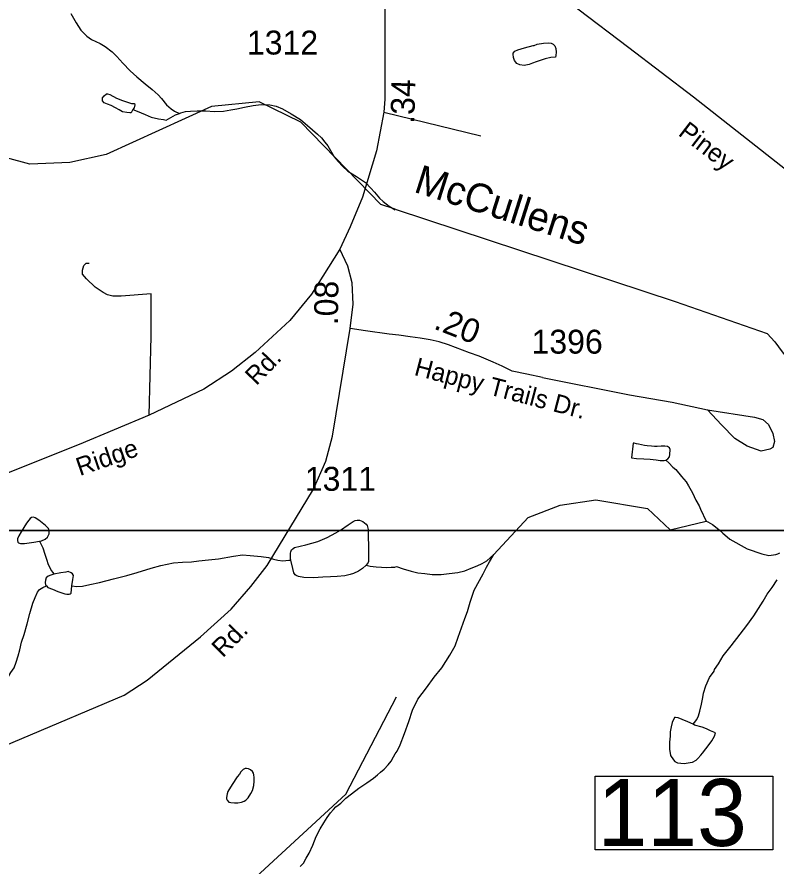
# Model space of a CAD drawing. Extents: x 2082433 to 2279600, y 546599 to 755198.
# Drawn here: x 2109736 to 2113702, y 628474 to 632912 of the extents above; entities that cross this region are included whole.
import ezdxf

# ---------------------------------------------------------------- set-up
doc = ezdxf.new("R2010")
doc.units = 0
for name, color, linetype in [('Exist Hydrographic Creek Single Shore', 7, 'Continuous'), ('Exist Hydrographic Creek Single Shore Label', 7, 'Continuous'), ('Exist Hydrographic Misc Water Feature', 7, 'Continuous'), ('Exist Road Non-System Type 51', 7, 'Continuous'), ('Exist Road Secondary Mileage Hundredths English Label', 7, 'Continuous'), ('Exist Road Secondary Structure Standard Bridge Number Label', 7, 'Continuous'), ('Exist Road Secondary Type 51 Attributed', 7, 'Continuous'), ('Exist Road Secondary Type 51 Label', 7, 'Continuous'), ('Exist Road Secondary Type 51 Number Label', 7, 'Continuous'), ('Map Preparation Inset Cut Line', 7, 'Continuous')]:
    doc.layers.add(name, color=color, linetype=linetype)

msp = doc.modelspace()

# ---------------------------------------------------------------- linework, layer by layer
at = {"layer": 'Exist Hydrographic Creek Single Shore'}
msp.add_line((2113307.6, 630340), (2113337.7, 630276.3), dxfattribs=at)
for points in [[(2111711.6, 631907.2), (2111636.7, 631931.7), (2111218.6, 632363.3), (2111001.7, 632469.4), (2110751.7, 632445), (2110202.6, 632193.7), (2110011.7, 632151.6), (2109802.7, 632142.7), (2109435.7, 632242), (2109277.6, 632340.4), (2109160.7, 632464.2), (2109051.6, 632666.5), (2108817.7, 632907.4), (2108558.7, 632998), (2107925.7, 632951.7), (2107610.5, 632871.2), (2107508.9, 632856.3), (2107096.6, 632929.1), (2106861.7, 633021), (2106400.7, 633140.2), (2105866.5, 633321.6), (2105583.5, 633461.8), (2105316.6, 633437.7), (2105141.7, 633342.9)], [(2111711.6, 631907.2), (2113174.2, 631425.4), (2113655.5, 631257.5), (2113695.9, 631213.7), (2113734.1, 631161.6), (2113780, 631104), (2113818.6, 631046.2), (2113848.9, 630996.3), (2113874.8, 630930.3), (2113901.4, 630852.4), (2113933.6, 630792.8), (2113971.9, 630694.9), (2114034.3, 630637.2), (2114066.3, 630617.4), (2114100.1, 630609.4), (2114132.3, 630605.8), (2114168.2, 630604), (2114206.3, 630606), (2114234.2, 630610.2), (2114242.2, 630614.3), (2114276.6, 630540.2)], [(2113126.5, 630595.4), (2113136.4, 630603.2), (2113144.6, 630613.3), (2113146.4, 630625.2), (2113148.3, 630651.3), (2113146.2, 630659.3), (2113134.3, 630667.2), (2113120.2, 630669.4), (2113102.3, 630669.2), (2113080.2, 630666.9), (2113066.2, 630667), (2113052.1, 630669.1), (2113028.3, 630671.1), (2113014.1, 630672.8), (2112984, 630678.6), (2112972.5, 630680.7), (2112960.4, 630684.6), (2112956.1, 630684.4), (2112946.9, 630608.4), (2112972.5, 630604.5), (2113010.5, 630602.8), (2113044.7, 630600.9), (2113075, 630597.1), (2113096.8, 630593), (2113116.9, 630593.2), (2113126.5, 630595.4)], [(2113126.5, 630595.4), (2113142.5, 630581.6), (2113162.6, 630559.5), (2113178.6, 630545.7), (2113208.7, 630509.5), (2113233.1, 630481.9), (2113245.4, 630461.8), (2113265.5, 630423.9), (2113283.4, 630386.3), (2113299.8, 630356.2), (2113307.6, 630340)], [(2112227, 630101.7), (2112407.7, 630295.4), (2112573.6, 630360.9), (2112760.3, 630388.6), (2113030.7, 630343.5), (2113148.5, 630231.5), (2113337.7, 630276.3)], [(2113337.7, 630276.3), (2113346.1, 630272.2), (2113370.1, 630258.4), (2113404, 630232.6), (2113424.5, 630214.5), (2113434.3, 630204.9)], [(2113434.3, 630204.9), (2113460.3, 630182.7), (2113550.4, 630131.4), (2113628.7, 630105.7), (2113664.8, 630097.8), (2113700.7, 630101.7), (2113712.3, 630106), (2113722.4, 630110.2)], [(2111721.7, 629074.3), (2111737.7, 629106.7), (2111761.3, 629166.4), (2111782.8, 629229.6), (2111802.9, 629289.1), (2111830.2, 629346.2), (2111876.3, 629405.3), (2111915.7, 629461.4), (2111955.5, 629510.5), (2111997.3, 629575.6), (2112025, 629624.1), (2112041.2, 629670.3), (2112059, 629718.3), (2112076.4, 629767.2), (2112090, 629803.3), (2112103.9, 629853.1), (2112125.5, 629916.3), (2112171.6, 630001.4), (2112189, 630035.2), (2112205.2, 630063.6), (2112227, 630101.7)], [(2113268.4, 629214.5), (2113276.4, 629224.2), (2113288.3, 629240.2), (2113296.5, 629258.5), (2113304.3, 629282.4), (2113312.5, 629320.5), (2113320.3, 629354.6), (2113323.8, 629376.4), (2113335.7, 629416.4), (2113353.7, 629458.7), (2113378.9, 629492.6), (2113381.2, 629500.8), (2113401.5, 629530.9), (2113425.1, 629572.8), (2113466.9, 629624.9), (2113514.3, 629685.4), (2113550.2, 629731.5), (2113586, 629781.6), (2113634, 629857.5), (2113655.8, 629894), (2113681.8, 629929.8), (2113707.2, 629970.1)], [(2105653.4, 626840.1), (2105694.4, 626931), (2105828.5, 626990.7), (2106486.5, 627049.5), (2106719.5, 627110.4), (2107085.5, 627326.1), (2107209.5, 627359.7), (2108168.4, 627287.7), (2108576.4, 627181), (2108859.4, 627208.1), (2109117.6, 627317.7), (2109999.5, 627828), (2110390.6, 627944.7), (2110673.5, 628129.3), (2111454.6, 628848.3), (2111719.5, 629357.9)]]:
    msp.add_lwpolyline(points, dxfattribs=at)
at = {"layer": 'Exist Hydrographic Misc Water Feature'}
for points in [[(2110018.3, 632929.9), (2110046, 632881.9), (2110070.2, 632844.1), (2110100.8, 632812.4), (2110126.2, 632794.3), (2110170.5, 632774.6), (2110196.7, 632758.5), (2110232.8, 632730.7), (2110258.7, 632706.5), (2110288.8, 632670.7), (2110326.7, 632630.9), (2110363.2, 632599.1), (2110405.3, 632563.1), (2110443.2, 632533.4), (2110473.3, 632505.3), (2110491.8, 632485.5), (2110517.4, 632453.6), (2110541.4, 632431.7), (2110559.5, 632419.7), (2110585.9, 632407.9)], [(2112437.5, 632763.6), (2112453.5, 632769.7), (2112487.4, 632776), (2112511.4, 632778), (2112527.1, 632776), (2112537.2, 632770), (2112545.8, 632762.2), (2112551.5, 632748.4), (2112553.8, 632728.2), (2112551.5, 632710.2), (2112549.7, 632702), (2112525.7, 632700), (2112495.8, 632693.9), (2112469.7, 632685.7), (2112449.6, 632677.8), (2112430, 632671.5), (2112411.7, 632663.7), (2112386.3, 632659.4), (2112364.1, 632661.5), (2112347.5, 632669.3), (2112335.8, 632685.3), (2112329.9, 632701.2), (2112327.8, 632717.3), (2112329.3, 632723.2), (2112337.3, 632733.3), (2112353.7, 632741.4), (2112387.5, 632751.7), (2112433.4, 632763.8), (2112437.5, 632763.6)], [(2110341.7, 632429.1), (2110331.9, 632411.1), (2110325.9, 632410.8), (2110309.5, 632412.9), (2110287.8, 632417), (2110269.7, 632426.6), (2110251.5, 632436.7), (2110227.5, 632448.8), (2110209.4, 632456.9), (2110191.6, 632464.4), (2110183.4, 632474.5), (2110183.6, 632490.4), (2110191.6, 632500.5), (2110203.5, 632510.5), (2110209.4, 632510.8), (2110221.5, 632506.5), (2110255.6, 632488.8), (2110269.5, 632483), (2110281.6, 632476.7), (2110335.3, 632460.9), (2110349.7, 632459.2), (2110351.5, 632453.2), (2110347.6, 632437.1), (2110341.7, 632429.1)], [(2110585.9, 632407.9), (2110591.7, 632411.9), (2110617.3, 632417.8), (2110643.5, 632419.9), (2110677.6, 632422.1), (2110723.5, 632422), (2110765.8, 632418.5), (2110815.4, 632420.7), (2110853.3, 632426.7), (2110885.5, 632432.8), (2110925.5, 632440.9), (2110969.8, 632448.8), (2111011.2, 632455.1), (2111057.1, 632453.4), (2111089.5, 632445.3), (2111123.8, 632431.6), (2111169.5, 632405.6), (2111217.7, 632375.6), (2111254, 632345.8), (2111305.9, 632300.2), (2111328, 632280.2), (2111344, 632258.3), (2111360.2, 632238.4), (2111393.8, 632180.6), (2111414.5, 632156.4), (2111438.3, 632130.5), (2111464, 632106.7), (2111510.3, 632078.6), (2111556.4, 632046.9), (2111584.7, 632017.1), (2111604.2, 631997.1), (2111630.9, 631965.1), (2111648.7, 631947), (2111664.9, 631935.1), (2111681.1, 631923), (2111711.5, 631905)], [(2110341.7, 632429.1), (2110363.8, 632419.3), (2110405.7, 632403.2), (2110437.9, 632389.4), (2110475.8, 632379.6), (2110501.4, 632375.7), (2110516, 632373.6)], [(2110516, 632373.6), (2110563.8, 632400), (2110585.9, 632407.9)], [(2109854.5, 630172.1), (2109864.8, 630174.2), (2109882.6, 630182.4), (2109894.9, 630192.3), (2109904.7, 630210.3), (2109904.7, 630228.1), (2109900.4, 630238.1), (2109884.4, 630254.3), (2109850.4, 630282.2), (2109831.9, 630293.9), (2109822.5, 630298.2), (2109812.3, 630296.1), (2109804.5, 630290), (2109798.5, 630282), (2109786.4, 630265.9), (2109758.3, 630219.9), (2109746.4, 630199.8), (2109738.8, 630183.9), (2109738.6, 630175.8), (2109740.9, 630165.8), (2109744.8, 630164), (2109754.8, 630160), (2109774.7, 630159.8), (2109824.6, 630166.1), (2109854.5, 630172.1)], [(2111166.6, 630072.4), (2111165, 630080.4), (2111164.6, 630108.4), (2111166.2, 630116.2), (2111170.5, 630126.2), (2111178.7, 630134.3), (2111186.5, 630138.3), (2111244.5, 630152.3), (2111308.3, 630170.6), (2111356.5, 630190.9), (2111402, 630214.8), (2111426, 630229), (2111466, 630257.1), (2111492, 630275), (2111503.7, 630279.3), (2111514, 630281.5), (2111525.7, 630281.3), (2111543.9, 630275.3), (2111559.9, 630261.5), (2111566.1, 630253.3), (2111570.2, 630233.6), (2111570.4, 630209.2), (2111572.2, 630133.5), (2111572.4, 630069.4), (2111572.2, 630065.3), (2111570.4, 630059.5), (2111560.9, 630045.6)], [(2109854.5, 630172.1), (2109865, 630150.2), (2109870.7, 630136.4), (2109881.2, 630104.4), (2109891.2, 630078.1), (2109898.8, 630050.2), (2109907.2, 630034.3), (2109915.2, 630018.5), (2109923.4, 630008.4), (2109929.3, 629998.5)], [(2111719.7, 630039.4), (2111753.3, 630027.4), (2111795.5, 630015.3), (2111831.2, 630007.1), (2111867.3, 630002), (2111905.6, 629997), (2111953.2, 629997.2), (2111993.6, 630002), (2112039.7, 630008.8), (2112075.4, 630016.7), (2112109.3, 630031.1), (2112141, 630043.3), (2112167.3, 630055.2), (2112191.3, 630069.4), (2112227, 630101.7)], [(2110023.5, 629938.9), (2110049.7, 629934.9), (2110079.2, 629936.9), (2110117.2, 629944.9), (2110167.4, 629955.2), (2110241.2, 629975.2), (2110309.5, 629991.7), (2110364.9, 630007.6), (2110437.1, 630030), (2110486.9, 630044.3), (2110553.1, 630058.2), (2110600.5, 630062.4), (2110648.5, 630064.5), (2110687, 630068.8), (2110736.4, 630075.1), (2110788.5, 630078.9), (2110866.6, 630093.5), (2110914.4, 630099.6), (2110955, 630097.6), (2111012.6, 630091.7), (2111050.8, 630085.9), (2111076.6, 630077.9), (2111098.6, 630072.1), (2111124.8, 630068.2), (2111156.8, 630072.3), (2111166.6, 630072.4)], [(2111560.9, 630045.6), (2111540.8, 630029.5), (2111520.5, 630015.2), (2111494.7, 630003.3), (2111476.7, 629997.1), (2111449, 629991.2), (2111408.8, 629987.1), (2111374.8, 629985), (2111335, 629982.8), (2111284.7, 629980.7), (2111234.9, 629982.6), (2111207.2, 629986.4), (2111194.9, 629992.3), (2111188.8, 629996.4), (2111182.4, 630006.3), (2111176.7, 630028.3), (2111166.6, 630072.4)], [(2110023.5, 629938.9), (2110027.2, 629970.8), (2110031.3, 629992.8), (2110026.9, 630000.8), (2110019.2, 630006.8), (2110003.2, 630012.5), (2109991.3, 630010.6), (2109965, 630006.5), (2109929.3, 629998.5)], [(2111560.9, 630045.6), (2111566.9, 630045.5), (2111580.6, 630041.4), (2111596.4, 630039.4), (2111612.6, 630037.8), (2111640.9, 630035.9), (2111669, 630034.1), (2111691.8, 630035.1), (2111709.6, 630035.2), (2111719.7, 630039.4)], [(2109929.3, 629998.5), (2109913.3, 629994.4), (2109899.2, 629988.5), (2109889.4, 629980.2), (2109885.3, 629968.3), (2109883.6, 629956.3), (2109885.5, 629944.4), (2109889.6, 629938.5)], [(2109660.9, 629433.7), (2109665, 629437.9), (2109679, 629450), (2109691.1, 629464), (2109704.8, 629485.8), (2109720.8, 629509.7), (2109732.7, 629540), (2109742.7, 629572.1), (2109750.5, 629603.8), (2109760.6, 629644.1), (2109774.1, 629684.2), (2109789.7, 629740.2), (2109803.9, 629794), (2109819.6, 629848), (2109831.9, 629878.2), (2109843.4, 629906.1), (2109853.5, 629918.4), (2109871.5, 629930.2), (2109889.6, 629938.5)], [(2109889.6, 629938.5), (2109897.6, 629930.4), (2109921.3, 629920.3), (2109949.6, 629908.7), (2109985.5, 629896.7), (2109997.4, 629894.5), (2110009.3, 629894.7), (2110013.4, 629896.6), (2110019.4, 629900.6), (2110023.5, 629938.9)], [(2113268.4, 629214.5), (2113240.5, 629228), (2113212.2, 629240), (2113190.7, 629248.1), (2113176.5, 629249.8), (2113172.2, 629250.1), (2113158.5, 629223.8), (2113154.8, 629201.7), (2113148.5, 629175.8), (2113149.1, 629151.8), (2113145, 629121.6), (2113145, 629083.9), (2113151.1, 629051.7), (2113165.5, 629028.1), (2113173.5, 629020), (2113187.4, 629012.2), (2113221.7, 629010.2), (2113253.2, 629014.4), (2113265.5, 629016.5), (2113285.4, 629026.5), (2113293, 629036.3), (2113309.4, 629052.5), (2113317, 629062.7), (2113335.1, 629086.8), (2113352.7, 629108.8), (2113367, 629128.6), (2113381, 629152.8), (2113386.5, 629169), (2113360.5, 629180.6), (2113338.7, 629190.8), (2113316.8, 629198.6), (2113276.6, 629210.4), (2113268.4, 629214.5)], [(2111215.6, 628470.7), (2111233.5, 628488.7), (2111247.6, 628515), (2111263.4, 628541), (2111281.5, 628582.9), (2111299.1, 628627.2), (2111321, 628667.3), (2111338.7, 628699.1), (2111356.9, 628727.2), (2111375, 628751.2), (2111390.7, 628769.1), (2111402.4, 628783.6), (2111414.3, 628791.4), (2111428.3, 628801.5), (2111454.3, 628827.6), (2111484.3, 628851.4), (2111522.2, 628879.8), (2111564.2, 628907.9), (2111598.1, 628932), (2111620.2, 628950.1), (2111636, 628963.9), (2111654, 628979.8), (2111675.6, 629002.1), (2111691.6, 629022), (2111703.9, 629044.1), (2111711.7, 629060.4), (2111721.7, 629074.3)], [(2110886.1, 628939.5), (2110860.3, 628899.7), (2110838.5, 628863.6), (2110834.4, 628851.7), (2110832.2, 628841.4), (2110830.8, 628829.5), (2110830.5, 628825.5), (2110834.6, 628817.5), (2110842.9, 628807.4), (2110852.7, 628805.5), (2110872.8, 628803.7), (2110890.6, 628803.8), (2110908.7, 628808), (2110922.6, 628812), (2110932.5, 628817.7), (2110944.4, 628829.7), (2110958.5, 628851.9), (2110966.3, 628868.2), (2110974.1, 628894.2), (2110975.9, 628917.9), (2110975.9, 628936.1), (2110974.5, 628950.1), (2110972.4, 628958.1), (2110966.5, 628967.9), (2110955.8, 628976), (2110945.8, 628982), (2110935.9, 628983.9), (2110927.9, 628983.9), (2110917.9, 628977.7), (2110906.2, 628965.7), (2110898.2, 628953.9), (2110886.1, 628939.5)]]:
    msp.add_lwpolyline(points, dxfattribs=at)
at = {"layer": 'Exist Road Non-System Type 51'}
msp.add_line((2111653.2, 632414.2), (2112160.4, 632291.8), dxfattribs=at)
for points in [[(2110436.8, 631464.6), (2110280.8, 631453.2), (2110237.2, 631453.2), (2110209.7, 631460), (2110186.7, 631471.5), (2110145.4, 631499), (2110099.5, 631542.6), (2110078.9, 631567.9), (2110078.9, 631588.5), (2110085.8, 631613.8), (2110097.2, 631625.2), (2110113.3, 631625.2)], [(2110427.6, 630831.4), (2110436.8, 631242.1), (2110436.8, 631464.6)], [(2112481.6, 631026.8), (2112936.4, 630937.1), (2113159.3, 630898.8), (2113344, 630859)]]:
    msp.add_lwpolyline(points, dxfattribs=at)
msp.add_lwpolyline([(2113344, 630859), (2113589.3, 630820.8), (2113633.9, 630808.1), (2113662.5, 630782.6), (2113684.8, 630734.8), (2113694.4, 630693.4), (2113684.8, 630661.6), (2113668.9, 630652), (2113624.3, 630642.4), (2113551.1, 630667.9), (2113487.4, 630709.3), (2113417.3, 630779.4)], close=True, dxfattribs=at)
at = {"layer": 'Exist Road Secondary Structure Standard Bridge Number Label'}
msp.add_lwpolyline([(2112756.2, 628942.7), (2113685.2, 628942.7), (2113685.2, 628558.6), (2112756.2, 628558.6)], close=True, dxfattribs=at)
at = {"layer": 'Exist Road Secondary Type 51 Attributed'}
for points in [[(2111652.7, 633416.1), (2111658.6, 633214.4), (2111658.6, 632990.7), (2111657.3, 632741.2), (2111657.3, 632483.5), (2111653.2, 632414.2), (2111613.7, 632212.6), (2111542.1, 631970.5), (2111476.8, 631816.1), (2111423.4, 631698.7)], [(2111652.7, 633416.1), (2111894.5, 633322.9), (2112079.1, 633250.5), (2112268.5, 633172.4), (2112497.6, 633053), (2112667.1, 632954.3), (2112932.8, 632752.1), (2113270.1, 632495.7), (2113751.5, 632116.7), (2114103.2, 631852.4), (2114380.6, 631654.6), (2114808.9, 631314.2), (2114961.6, 631217), (2115170.9, 631105.6), (2115528.9, 630938.4), (2115783.3, 630829.8), (2116104.5, 630672.4)], [(2111423.4, 631698.7), (2111274.3, 631463.5), (2111161.9, 631325.8), (2110980.6, 631158.3), (2110856.7, 631061.3), (2110711.8, 630967.3), (2110427.6, 630831.4), (2110060.2, 630677.5), (2109192.2, 630330.4), (2108858, 630204.6), (2108490.5, 630091.5), (2108085, 629964.1), (2107672, 629831), (2107610.1, 629801.2), (2107424.2, 629684.2), (2107238.9, 629561.3), (2106816.5, 629226.9), (2106492.7, 628959.3)], [(2111476.2, 631284.5), (2111492.3, 631410.7), (2111487.7, 631523.1), (2111464.7, 631610.3), (2111423.4, 631698.7)], [(2106492.7, 628959.3), (2106546.4, 628908.4), (2106634.7, 628868.6), (2106862.1, 628810), (2107409.2, 628663.2), (2107872.3, 628570.8), (2108072.8, 628550.1), (2108195.3, 628550.1), (2108291.5, 628563.3), (2108381, 628590.9), (2108486.9, 628630.5), (2108931.7, 628799.6), (2109598.8, 629072.4), (2109761.5, 629141), (2110295.3, 629366.2), (2110417.1, 629445), (2110694.7, 629671.9), (2110855.9, 629816), (2110958.5, 629935.5), (2111042.5, 630044.4), (2111285.8, 630443.6), (2111350, 630589.3), (2111384.4, 630720.1), (2111476.2, 631284.5)], [(2112481.6, 631026.8), (2112400.7, 631045), (2112323.7, 631060.6), (2112270.4, 631086.8), (2112223.4, 631107.7), (2112150.4, 631139), (2112100.8, 631157.2), (2111991.3, 631199), (2111941.7, 631214.7), (2111894.8, 631225.1), (2111842.6, 631232.9), (2111790.5, 631240.7), (2111730.5, 631248.6), (2111681, 631253.8), (2111556.5, 631270.8), (2111476.2, 631284.5)]]:
    msp.add_lwpolyline(points, dxfattribs=at)
at = {"layer": 'Map Preparation Inset Cut Line'}
for points in [[(2115667.4, 674476.7), (2179108.5, 674476.7), (2179108.5, 645771.4), (2163899.7, 645768.1), (2163899.7, 630228.2), (2103425.3, 630228.2), (2103425.3, 662094.1)], [(2125488.3, 585979.7), (2103425.3, 630228.2), (2125488.3, 630228.2)]]:
    msp.add_lwpolyline(points, close=True, dxfattribs=at)

# ---------------------------------------------------------------- texts
at = {"layer": 'Exist Hydrographic Creek Single Shore Label'}
msp.add_text('McCullens', height=150, rotation=342.3807, dxfattribs=at).set_placement((2111803.7, 631999.3))
at = {"layer": 'Exist Road Secondary Mileage Hundredths English Label'}
for s, rotation, p in [('.34', 88.4373, (2111812.1, 632353.1)), ('.08', 89.3437, (2111413.1, 631300.3)), ('.20', 338.6175, (2111908.3, 631284.3))]:
    msp.add_text(s, height=125, rotation=rotation, dxfattribs=at).set_placement(p)
at = {"layer": 'Exist Road Secondary Structure Standard Bridge Number Label'}
msp.add_text('113', height=350, dxfattribs=at).set_placement((2112768.8, 628578.4))
at = {"layer": 'Exist Road Secondary Type 51 Label'}
for s, rotation, p in [('Piney', 322.5356, (2113185.9, 632297.1)), ('Rd.', 45.9788, (2110987, 630981.6)), ('Happy Trails Dr.', 345.3706, (2111806.8, 631041.3)), ('Ridge', 19.079, (2110064.6, 630511.7)), ('Rd.', 45.2193, (2110811.1, 629559.5))]:
    msp.add_text(s, height=95, rotation=rotation, dxfattribs=at).set_placement(p)
at = {"layer": 'Exist Road Secondary Type 51 Number Label'}
for s, p in [('1312', (2110937.7, 632716.1)), ('1396', (2112424.8, 631152.3)), ('1311', (2111240, 630435.3))]:
    msp.add_text(s, height=125, dxfattribs=at).set_placement(p)

doc.saveas('drawing.dxf')
